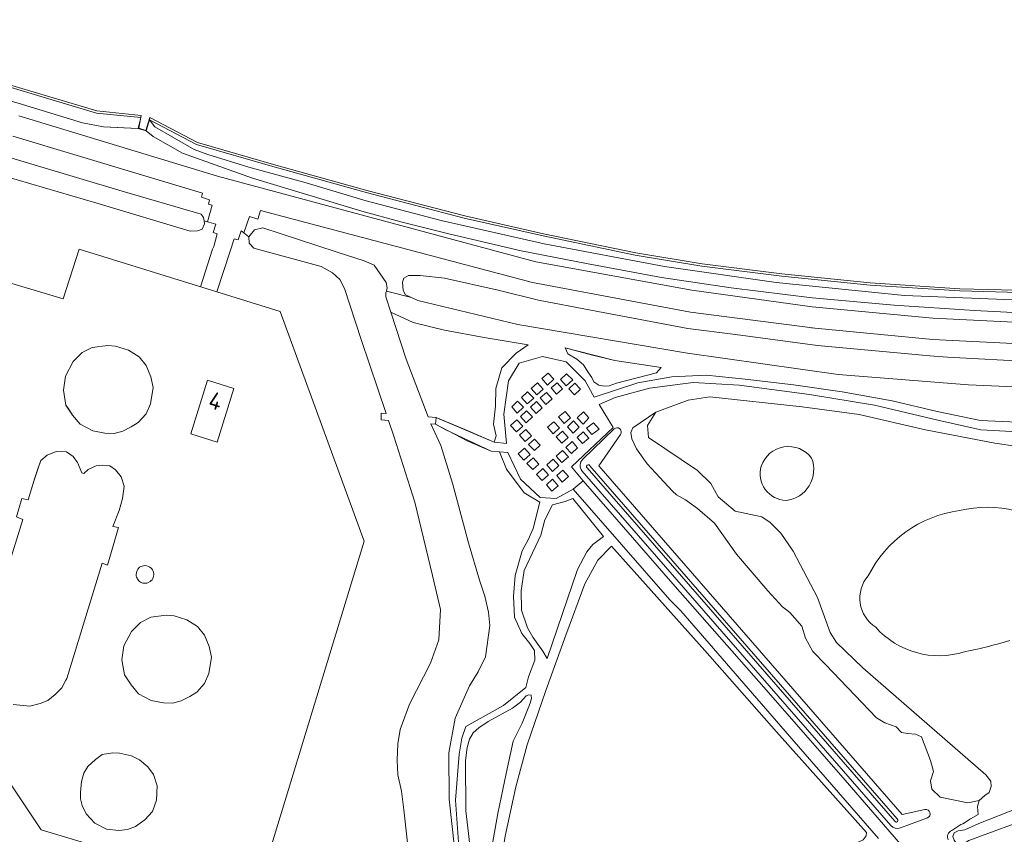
# Model space of a CAD drawing. Header units: metres. Extents: x 209813 to 223847, y 571801 to 587119.
# Tile 724 of 746: x 221414 to 221642, y 585401 to 585590. Entities that reach past the tile are written whole.
import ezdxf
from ezdxf.enums import TextEntityAlignment as Align

# ---------------------------------------------------------------- set-up
doc = ezdxf.new("R2010")
doc.units = ezdxf.units.M
for name, color, linetype, lineweight in [('B-RO-GR-BEPLANTING_CULTUUR_BOSPLANTSOEN-GV', 8, 'Continuous', 0), ('B-RO-GR-GRAS-GV', 8, 'Continuous', 0), ('B-RO-GR-GROENVOORZIENING-GV', 8, 'Continuous', 0), ('B-RO-GW-TALUD_KRUIN-G', 8, 'Continuous', 0), ('B-RO-IE-TERREINAFSCHEIDING_KUNSTMATIG_MUUR-GV', 8, 'Continuous', 0), ('B-RO-OG-BEBOUWING-GV', 8, 'Continuous', 0), ('B-RO-OG-BEBOUWING-T18', 8, 'Continuous', 0), ('B-RO-OG-BEBOUWING_BEZINKTANK-GV', 8, 'Continuous', 0), ('B-RO-OG-TERREIN_CULTUURSCHEIDING-GV', 8, 'Continuous', 0), ('B-RO-OG-TERREIN_ERF-GV', 8, 'Continuous', 0), ('B-RO-OG-WEG-GV', 8, 'Continuous', 0), ('B-RO-VH-VERHARDING_HALFVERHARDING-GV', 8, 'Continuous', 0)]:
    doc.layers.add(name, color=color, linetype=linetype, lineweight=lineweight)
doc.styles.add('NLCS-ISO-M200-T18', font='txt', dxfattribs={"height": 0.36})

msp = doc.modelspace()

# ---------------------------------------------------------------- linework, layer by layer
at = {"layer": 'B-RO-GR-BEPLANTING_CULTUUR_BOSPLANTSOEN-GV'}
for points in [[(221585.946, 585486.592, 0.4873587), (221591.68, 585478.652)], [(221591.68, 585478.652, 0.4941085), (221597.589, 585488.447)], [(221631.763, 585476.337, 0.2470379), (221610.679, 585461.225)], [(221610.679, 585461.225, 0.4574862), (221612.41, 585449.362)], [(221612.41, 585449.362, 0.295405), (221632.955, 585443.693)], [(221632.955, 585443.693, 0.028818), (221643.421, 585446.315)]]:
    msp.add_lwpolyline(points, format="xyb", dxfattribs=at)
at = {"layer": 'B-RO-GR-GRAS-GV', "flags": 128}
msp.add_lwpolyline([(221441.914, 585564.663), (221442.487, 585567.209), (221432.21, 585568.225), (221414.081, 585573.679), (221390.698, 585580.635), (221379.897, 585583.872), (221378.83, 585580.681), (221393.754, 585576.209), (221414.096, 585570.506), (221429.008, 585566.004), (221433.829, 585565.024)], close=True, dxfattribs=at)
msp.add_lwpolyline([(221651.123, 585526.618), (221631.87, 585527.135), (221611.121, 585528.48), (221590.691, 585530.543), (221572.203, 585532.874), (221556.822, 585535.396), (221535.531, 585539.831), (221517.282, 585543.95), (221494.916, 585549.794), (221473.007, 585555.872), (221455.396, 585560.948), (221444.462, 585566.698), (221445.721, 585565.069), (221454.852, 585559.839), (221458.006, 585558.619), (221467.489, 585555.705), (221480.758, 585552.07), (221494.611, 585547.931), (221511.904, 585543.39), (221535.719, 585538.037), (221563.556, 585532.744), (221589.384, 585529.087), (221619.074, 585526.08), (221648.056, 585524.922)], dxfattribs=at)
at = {"layer": 'B-RO-GR-GROENVOORZIENING-GV', "flags": 128}
for points in [[(221648.056, 585524.922), (221619.074, 585526.08), (221589.384, 585529.087), (221563.556, 585532.744), (221535.719, 585538.037), (221511.904, 585543.39), (221494.611, 585547.931), (221480.758, 585552.07), (221467.489, 585555.705), (221458.006, 585558.619), (221454.852, 585559.839), (221445.721, 585565.069), (221444.462, 585566.698), (221443.69, 585564.092), (221445.327, 585562.797), (221452.105, 585558.941), (221468.35, 585553.158), (221493.626, 585545.546), (221502.602, 585543.074), (221513.689, 585540.279), (221530.406, 585536.385), (221545.896, 585533.365), (221562.87, 585530.223), (221578.97, 585527.853), (221597.73, 585525.55), (221616.692, 585523.846), (221635.287, 585522.575), (221654.718, 585521.566)], [(221648.814, 585514.728), (221625.65, 585515.884), (221597.556, 585518.552), (221597.805, 585518.582), (221569.614, 585522.23), (221533.091, 585529.047), (221470.148, 585545.68), (221469.549, 585543.689), (221467.655, 585544.318), (221466.34, 585540.54), (221467.49, 585539.629), (221468.798, 585541.229), (221470.675, 585541.687), (221487.628, 585536.177), (221494.142, 585534.084), (221496.423, 585533.103), (221499.211, 585529.08), (221499.471, 585527.804), (221499.268, 585527.093), (221505.083, 585525.571), (221503.655, 585526.205), (221503.144, 585527.208), (221503.03, 585529.119), (221503.295, 585530.084), (221504.354, 585530.69), (221507.083, 585530.669), (221512.729, 585530.032), (221525.093, 585527.318), (221534.413, 585524.981), (221546.515, 585522.664), (221569.007, 585518.414), (221579.996, 585517.044), (221598.988, 585514.526), (221624.966, 585512.138), (221629.045, 585511.813), (221649.111, 585510.701)], [(221650.584, 585490.342), (221639.984, 585491.907), (221623.914, 585495.029), (221608.577, 585498.563), (221595.436, 585500.318), (221574.087, 585502.63), (221569.089, 585501.835), (221561.573, 585499.107), (221559.661, 585496.035), (221559.893, 585493.195), (221571.217, 585485.6), (221574.255, 585482.561), (221575.991, 585479.523), (221579.897, 585476.195), (221586.117, 585474.892), (221587.997, 585473.59), (221590.457, 585471.13), (221593.35, 585466.934), (221598.991, 585456.226), (221601.911, 585448.125), (221603.375, 585445.858), (221609.421, 585439.951), (221637.868, 585415.225), (221639.001, 585413.761), (221639.096, 585412.532), (221638.671, 585411.162), (221637.632, 585410.453), (221636.356, 585409.272), (221635.931, 585407.949), (221636.12, 585406.059), (221634.334, 585405.079), (221632.561, 585403.908), (221632.135, 585403.758), (221630.015, 585402.338)], [(221561.573, 585499.107), (221556.229, 585495.5), (221555.757, 585494.413), (221555.993, 585492.948), (221557.08, 585490.586), (221559.583, 585487.137), (221565.393, 585480.805), (221566.338, 585479.955), (221568.463, 585478.821), (221571.203, 585476.836), (221575.171, 585473.387), (221580.225, 585466.252), (221587.452, 585457.748), (221590.853, 585454.109), (221592.553, 585452.739), (221595.34, 585449.621), (221596.19, 585446.833), (221597.891, 585443.762), (221600.914, 585440.691), (221612.581, 585428.453), (221614.517, 585427.272), (221617.115, 585426.374), (221618.39, 585425.051), (221619.855, 585424.815), (221621.602, 585424.673), (221622.972, 585424.012), (221625.098, 585418.578), (221625.759, 585415.979), (221625.098, 585413.853), (221625.428, 585411.916), (221627.318, 585410.073), (221633.742, 585408.797), (221636.356, 585409.272)], [(221527.369, 585489.73), (221523.525, 585490.038), (221513.014, 585495.005), (221510.647, 585496.292), (221509.568, 585496.378), (221511.882, 585491.36), (221514.544, 585482.634), (221518.289, 585468.879), (221520.811, 585460.218), (221522.042, 585456.556), (221522.858, 585452.837), (221523.22, 585449.729), (221522.169, 585442.495), (221520.508, 585439.055), (221518.518, 585435.791), (221515.141, 585428.31), (221513.742, 585420.304), (221513.825, 585409.614), (221515.053, 585398.4)], [(221515.982, 585399.642), (221515.274, 585409.423), (221516.124, 585420.006), (221516.698, 585423.704), (221517.636, 585426.385), (221526.374, 585431.299), (221531.523, 585435.457), (221532.137, 585437.867), (221533.601, 585441.788), (221533.498, 585443.962), (221532.467, 585445.568), (221530.578, 585447.931), (221528.878, 585451.663), (221528.689, 585456.577), (221529.067, 585461.35), (221530.673, 585467.019), (221532.042, 585469.571), (221533.176, 585472.17), (221534.782, 585478.265), (221531.145, 585480.438), (221527.035, 585485.872), (221525.447, 585489.884)], [(221613.089, 585400.493), (221591.512, 585425.341), (221567.338, 585453.146), (221564.828, 585455.722), (221542.497, 585481.258), (221538.541, 585479.13), (221534.839, 585479.344), (221530.254, 585483.584), (221527.369, 585489.73)], [(221617.406, 585405.059), (221546.301, 585486.714)], [(221544.563, 585485.477), (221615.925, 585403.526)], [(221616.809, 585404.54), (221545.705, 585486.195)], [(221542.409, 585479.144), (221540.614, 585478.435), (221537.685, 585477.68), (221535.942, 585474.174), (221534.946, 585470.687), (221531.167, 585462.512), (221530.459, 585457.882), (221530.506, 585453.346)], [(221542.409, 585479.144), (221549.447, 585470.309), (221546.991, 585468.513), (221545.621, 585466.812), (221543.448, 585462.749), (221536.457, 585442.148), (221535.465, 585443.802), (221533.104, 585447.062), (221531.876, 585449.235), (221530.506, 585453.346)], [(221519.673, 585358.115), (221517.459, 585361.436), (221527.52, 585365.163), (221526.419, 585368.797), (221608.372, 585399.65), (221609.505, 585400.217), (221610.214, 585401.115), (221610.308, 585401.918), (221589.478, 585425.212), (221572.898, 585443.97), (221551.312, 585468.114), (221548.195, 585464.902), (221545.171, 585459.421), (221540.779, 585447.514), (221536.15, 585434.709)], [(221519.673, 585358.115), (221509.934, 585351.645), (221509.745, 585355.047), (221510.548, 585359.11), (221511.776, 585362.607), (221513.902, 585365.347), (221522.64, 585371.773), (221523.916, 585373.002), (221524.152, 585374.419), (221525.097, 585391.24), (221526.703, 585401.068), (221529.206, 585412.455), (221531.851, 585422.188), (221536.15, 585434.709)], [(221532.223, 585433.731), (221531.609, 585433.542), (221530.286, 585432.077), (221528.397, 585430.66), (221522.823, 585427.588), (221520.65, 585426.124), (221519.375, 585424.99), (221518.477, 585423.478), (221517.911, 585421.588), (221517.58, 585418.564), (221517.627, 585406.94), (221518.288, 585401.696)], [(221532.223, 585433.731), (221532.742, 585433.636), (221532.796, 585432.915), (221532.488, 585431.835), (221530.664, 585427.163), (221528.597, 585423.029), (221526.944, 585415.587), (221525.043, 585406.307), (221523.638, 585398.554), (221522.398, 585393.841), (221521.17, 585390.592), (221520.131, 585393.002), (221518.714, 585397.632), (221518.288, 585401.696)]]:
    msp.add_lwpolyline(points, dxfattribs=at)
for points in [[(221508.951, 585497.992), (221510.745, 585497.853), (221518.347, 585494.698), (221524.2, 585492.136), (221524.687, 585493.595), (221524.026, 585496.323), (221524.522, 585500.458), (221524.604, 585504.592), (221525.927, 585509.305), (221529.316, 585512.695), (221532.044, 585514.68), (221521.876, 585516.333), (221512.701, 585518.07), (221505.427, 585519.806), (221500.317, 585522.211), (221503.864, 585511.309)], [(221541.193, 585512.542), (221543.271, 585511.361), (221544.83, 585510.038), (221545.822, 585508.384), (221546.766, 585507.061), (221547.239, 585506.116), (221548.42, 585505.36), (221549.648, 585505.124), (221550.781, 585505.171), (221552.482, 585505.786), (221561.693, 585508.195), (221562.826, 585509.376), (221552.104, 585511.03), (221543.271, 585513.298), (221540.579, 585513.96)], [(221536.551, 585505.363), (221538.023, 585506.692), (221536.657, 585508.136), (221535.218, 585506.833)], [(221539.493, 585506.602), (221540.868, 585505.188), (221542.366, 585506.535), (221540.936, 585507.959)], [(221539.27, 585495.459), (221537.989, 585496.883), (221536.521, 585495.597), (221537.847, 585494.112)], [(221545.569, 585495.359), (221546.785, 585493.922), (221548.45, 585495.175), (221547.127, 585496.63)], [(221544.615, 585491.821), (221546.067, 585493.046), (221544.772, 585494.531), (221543.384, 585493.251)], [(221534.835, 585491.435), (221533.521, 585492.878), (221532.167, 585491.631), (221533.509, 585490.223)], [(221529.743, 585489.451), (221531.052, 585488.02), (221532.505, 585489.31), (221531.182, 585490.741)], [(221531.731, 585487.196), (221533.1, 585485.797), (221534.554, 585487.07), (221533.203, 585488.533)], [(221536.285, 585482.278), (221537.49, 585480.806), (221538.968, 585482.055), (221537.712, 585483.579)], [(221732.08, 585438.165), (221727.914, 585436.36), (221649.457, 585405.781), (221633.932, 585400.031), (221632.974, 585399.428), (221631.655, 585399.071), (221631.061, 585399.32), (221630.531, 585400.12), (221630.239, 585400.974), (221630.542, 585401.807), (221631.504, 585402.261), (221633.053, 585402.518), (221636.227, 585403.997), (221730.933, 585441.178), (221732.539, 585441.788), (221733.609, 585441.972), (221734.28, 585441.907), (221734.896, 585441.475), (221735.339, 585440.588), (221735.404, 585440.036), (221735.047, 585439.561)]]:
    msp.add_lwpolyline(points, close=True, dxfattribs=at)
at = {"layer": 'B-RO-GR-GROENVOORZIENING-GV'}
for points in [[(221585.946, 585486.592, -0.6100839), (221597.589, 585488.447)], [(221544.682, 585488.229, 0.3993222), (221544.563, 585485.477)], [(221546.301, 585486.714, 1.2222326), (221545.705, 585486.195)], [(221631.763, 585476.337, -0.2504048), (221656.139, 585470.105)], [(221616.809, 585404.54, 1.2240473), (221617.406, 585405.059)], [(221615.925, 585403.526, 0.3144756), (221618.136, 585402.967)], [(221630.015, 585402.338, 0.4503945), (221629.177, 585400.23)]]:
    msp.add_lwpolyline(points, format="xyb", dxfattribs=at)
at = {"layer": 'B-RO-GW-TALUD_KRUIN-G', "flags": 128}
for points in [[(221378.83, 585580.681), (221393.754, 585576.209), (221414.096, 585570.506), (221429.008, 585566.004), (221433.829, 585565.024), (221441.728, 585564.667)], [(221443.69, 585564.092), (221445.327, 585562.797), (221452.105, 585558.941), (221468.35, 585553.158), (221493.626, 585545.546), (221502.602, 585543.074), (221513.689, 585540.279), (221530.406, 585536.385), (221545.896, 585533.365), (221562.87, 585530.223), (221578.97, 585527.853), (221597.73, 585525.55), (221616.692, 585523.846), (221635.287, 585522.575), (221654.718, 585521.566), (221671.355, 585521.319), (221687.713, 585521.417), (221702.803, 585521.737), (221718.612, 585522.689), (221731.95, 585523.938), (221749.565, 585525.732), (221764.788, 585527.908), (221780.897, 585530.528), (221797.067, 585533.409)]]:
    msp.add_lwpolyline(points, dxfattribs=at)
at = {"layer": 'B-RO-IE-TERREINAFSCHEIDING_KUNSTMATIG_MUUR-GV', "flags": 128}
for points in [[(221379.897, 585583.872), (221390.698, 585580.635), (221414.081, 585573.679), (221432.21, 585568.225), (221442.487, 585567.209), (221442.592, 585567.701), (221432.308, 585568.718), (221414.224, 585574.158), (221390.841, 585581.114), (221380.056, 585584.347)], [(221442.487, 585567.209), (221441.914, 585564.663), (221443.69, 585564.092), (221444.462, 585566.698)], [(221444.604, 585567.188), (221443.623, 585564.219), (221442.032, 585564.73), (221442.592, 585567.701)], [(221651.132, 585527.117), (221631.893, 585527.635), (221611.162, 585528.978), (221590.747, 585531.04), (221572.275, 585533.369), (221556.914, 585535.887), (221535.637, 585540.319), (221517.4, 585544.436), (221495.042, 585550.278), (221473.143, 585556.353), (221455.583, 585561.415), (221444.604, 585567.188), (221444.462, 585566.698), (221455.396, 585560.948), (221473.007, 585555.872), (221494.916, 585549.794), (221517.282, 585543.95), (221535.531, 585539.831), (221556.822, 585535.396), (221572.203, 585532.874), (221590.691, 585530.543), (221611.121, 585528.48), (221631.87, 585527.135), (221651.123, 585526.618)]]:
    msp.add_lwpolyline(points, dxfattribs=at)
at = {"layer": 'B-RO-OG-BEBOUWING-GV', "flags": 128}
msp.add_lwpolyline([(221454.065, 585494.048), (221460.153, 585492.155), (221464.008, 585504.552), (221457.92, 585506.445)], close=True, dxfattribs=at)
at = {"layer": 'B-RO-OG-BEBOUWING_BEZINKTANK-GV', "flags": 128}
for points in [[(221445.312, 585504.806), (221444.787, 585507.234), (221443.718, 585509.846), (221442.105, 585511.869), (221439.636, 585513.414), (221436.662, 585514.333), (221434.834, 585514.481), (221431.276, 585514.021), (221428.904, 585512.844), (221426.824, 585510.765), (221425.075, 585507.399), (221424.588, 585504.144), (221425.172, 585500.741), (221426.708, 585498.405), (221428.457, 585496.309), (221431.374, 585494.764), (221434.193, 585494.23), (221436.331, 585494.175), (221438.314, 585494.69), (221440.278, 585495.665), (221441.911, 585496.695), (221443.737, 585498.7), (221444.709, 585501.017)], [(221444.104, 585459.639), (221444.639, 585459.902), (221444.836, 585460.068), (221445.084, 585460.324), (221445.254, 585460.622), (221445.352, 585460.86), (221445.435, 585461.153), (221445.485, 585461.515), (221445.48, 585461.784), (221445.431, 585462.075), (221445.335, 585462.357), (221445.21, 585462.6), (221445.042, 585462.833), (221444.852, 585463.055), (221444.574, 585463.26), (221444.231, 585463.443), (221443.867, 585463.559), (221443.404, 585463.61), (221443.083, 585463.59), (221442.801, 585463.514), (221442.528, 585463.397), (221442.219, 585463.223), (221441.787, 585462.775), (221441.606, 585462.476), (221441.456, 585461.99), (221441.424, 585461.479), (221441.441, 585461.226), (221441.506, 585460.957), (221441.614, 585460.677), (221441.712, 585460.49), (221441.849, 585460.289), (221442.026, 585460.089), (221442.16, 585459.967), (221442.395, 585459.819), (221442.737, 585459.653), (221442.982, 585459.589), (221443.314, 585459.542), (221443.629, 585459.545), (221443.863, 585459.568)], [(221457.23, 585447.496), (221455.617, 585449.519), (221453.148, 585451.064), (221450.174, 585451.983), (221448.346, 585452.131), (221444.788, 585451.671), (221442.416, 585450.494), (221440.336, 585448.415), (221438.587, 585445.049), (221438.1, 585441.794), (221438.684, 585438.391), (221440.22, 585436.055), (221441.969, 585433.959), (221444.886, 585432.414), (221447.705, 585431.88), (221449.843, 585431.825), (221451.826, 585432.34), (221453.79, 585433.315), (221455.423, 585434.345), (221457.249, 585436.35), (221458.221, 585438.667), (221458.824, 585442.456), (221458.299, 585444.884)], [(221444.146, 585417.074), (221442.183, 585418.692), (221440.317, 585419.63), (221437.575, 585420.237), (221436.001, 585420.311), (221433.57, 585419.98), (221431.976, 585418.803), (221430.246, 585417.202), (221429.313, 585415.621), (221428.807, 585413.726), (221428.516, 585411.151), (221428.516, 585409.68), (221428.943, 585408.172), (221429.838, 585406.24), (221431.821, 585404.052), (221434.562, 585402.672), (221437.381, 585402.341), (221439.422, 585402.635), (221441.25, 585403.279), (221443.408, 585404.824), (221445.195, 585406.774), (221446.109, 585409.404), (221446.245, 585412.696), (221445.39, 585415.345)]]:
    msp.add_lwpolyline(points, close=True, dxfattribs=at)
msp.add_lwpolyline([(221412.998, 585431.484), (221416.856, 585431.115), (221419.189, 585431.712), (221421.022, 585432.423), (221422.714, 585433.8), (221424.263, 585435.352), (221425.13, 585437.097), (221425.382, 585437.49), (221433.573, 585464.162), (221434.806, 585463.722), (221437.299, 585472.392), (221436.028, 585472.673), (221437.46, 585476.376), (221438.215, 585479.128), (221438.673, 585481.979), (221437.948, 585484.149), (221436.619, 585485.753), (221435.32, 585486.684), (221433.741, 585486.817), (221432.131, 585486.656), (221430.28, 585485.833), (221429.286, 585484.935), (221428.876, 585485.052), (221427.848, 585487.478), (221426.824, 585488.803), (221425.271, 585489.88), (221422.885, 585489.977), (221420.855, 585489.124), (221419.336, 585487.911), (221417.962, 585483.918), (221416.458, 585478.796), (221415.006, 585479.114), (221413.732, 585474.902), (221415.221, 585474.248), (221405.471, 585443.194)], dxfattribs=at)
at = {"layer": 'B-RO-OG-TERREIN_CULTUURSCHEIDING-GV', "flags": 128}
for points in [[(221654.718, 585521.566), (221635.287, 585522.575), (221616.692, 585523.846), (221597.73, 585525.55), (221578.97, 585527.853), (221562.87, 585530.223), (221545.896, 585533.365), (221530.406, 585536.385), (221513.689, 585540.279), (221502.602, 585543.074), (221493.626, 585545.546), (221468.35, 585553.158), (221452.105, 585558.941), (221445.327, 585562.797), (221443.69, 585564.092), (221441.914, 585564.663), (221433.829, 585565.024), (221429.008, 585566.004), (221414.096, 585570.506)], [(221414.27, 585567.563), (221460.255, 585553.672), (221533.82, 585533.865), (221569.883, 585527.274), (221597.701, 585523.44), (221625.626, 585520.833), (221649.041, 585519.63), (221674.539, 585519.079), (221701.626, 585519.636), (221714.298, 585520.386), (221730.269, 585521.697), (221742.317, 585522.667), (221746.668, 585523.225), (221780.28, 585528.051), (221810.418, 585533.968)], [(221678.104, 585503.46), (221633.848, 585505.416), (221603.76, 585507.786), (221568.932, 585512.705), (221529.628, 585519.336), (221506.511, 585524.937), (221505.083, 585525.571), (221499.268, 585527.093), (221499.174, 585526.766), (221499.174, 585525.723), (221500.317, 585522.211), (221505.427, 585519.806), (221512.701, 585518.07), (221521.876, 585516.333), (221532.044, 585514.68), (221529.316, 585512.695), (221525.927, 585509.305), (221524.604, 585504.592), (221524.522, 585500.458), (221524.026, 585496.323), (221524.687, 585493.595), (221524.2, 585492.136), (221527.043, 585491.864), (221526.416, 585498.632), (221527.523, 585506.304), (221529.972, 585510.381), (221535.372, 585511.965), (221540.866, 585510.739), (221545.259, 585506.355), (221547.304, 585502.542), (221557.418, 585505.848), (221565.291, 585507.289), (221573.218, 585507.605), (221582.255, 585506.744), (221593.437, 585505.403), (221604.629, 585503.811), (221616.244, 585501.705), (221626.63, 585499.215), (221636.677, 585497.142), (221650.324, 585496.565)]]:
    msp.add_lwpolyline(points, dxfattribs=at)
msp.add_lwpolyline([(221544.83, 585510.038), (221543.271, 585511.361), (221541.193, 585512.542), (221540.579, 585513.96), (221546.955, 585512.259), (221552.104, 585511.03), (221562.826, 585509.376), (221561.693, 585508.195), (221552.482, 585505.786), (221550.781, 585505.171), (221549.648, 585505.124), (221548.42, 585505.36), (221547.239, 585506.116), (221546.766, 585507.061), (221545.822, 585508.384)], close=True, dxfattribs=at)
at = {"layer": 'B-RO-OG-TERREIN_ERF-GV', "flags": 128}
for points in [[(221456.268, 585528.065), (221459.087, 585536.791), (221459.365, 585537.415), (221460.178, 585540.308), (221459.212, 585540.583), (221459.8, 585542.508), (221457.126, 585543.297), (221457.241, 585542.62), (221456.693, 585541.358), (221455.604, 585540.994), (221453.886, 585540.952), (221432.843, 585547.285), (221382.204, 585562.055), (221324.237, 585579.873), (221320.391, 585580.467), (221269.951, 585595.72), (221231.096, 585607.125)], [(221504.256, 585398.846), (221503.269, 585407.133), (221502.735, 585411.484), (221501.916, 585415.272), (221501.801, 585418.641), (221501.953, 585422.409), (221502.441, 585425.725), (221504.614, 585431.58), (221509.461, 585441.042), (221511.416, 585446.43), (221511.802, 585453.484), (221509.927, 585461.308), (221505.817, 585478.286), (221500.987, 585493.573), (221499.774, 585497.159), (221498.072, 585497.295), (221498.056, 585498.838), (221499.238, 585498.746), (221493.431, 585515.917), (221489.595, 585527.64), (221488.469, 585529.727), (221486.8, 585531.321), (221484.222, 585532.725), (221468.641, 585537.033), (221467.512, 585538.182), (221467.49, 585539.629), (221466.34, 585540.54), (221465.663, 585540.997), (221464.973, 585538.907), (221464.048, 585539.156), (221463.166, 585536.33), (221460.059, 585526.891)], [(221405.471, 585443.194), (221415.221, 585474.248), (221413.732, 585474.902), (221415.006, 585479.114), (221416.458, 585478.796), (221417.355, 585481.892), (221418.681, 585485.949), (221419.336, 585487.911), (221420.855, 585489.124), (221422.885, 585489.977), (221425.271, 585489.88), (221426.824, 585488.803), (221427.848, 585487.478), (221428.876, 585485.052), (221429.286, 585484.935), (221430.28, 585485.833), (221432.131, 585486.656), (221433.741, 585486.817), (221435.32, 585486.684), (221436.619, 585485.753), (221437.948, 585484.149), (221438.673, 585481.979), (221438.215, 585479.128), (221437.46, 585476.376), (221436.028, 585472.673), (221437.299, 585472.392), (221434.806, 585463.722), (221433.573, 585464.162), (221425.382, 585437.49), (221425.13, 585437.097), (221424.263, 585435.352), (221422.714, 585433.8), (221421.022, 585432.423), (221419.189, 585431.712), (221416.856, 585431.115), (221412.998, 585431.484)]]:
    msp.add_lwpolyline(points, dxfattribs=at)
for points in [[(221460.059, 585526.891), (221428.234, 585536.744), (221424.571, 585525.277), (221385.243, 585536.98), (221367.596, 585480.211), (221419.444, 585402.538), (221469.24, 585387.594), (221494.102, 585469.238), (221474.726, 585522.35)], [(221425.66, 585500), (221425.172, 585500.741), (221424.588, 585504.144), (221425.075, 585507.399), (221426.824, 585510.765), (221428.904, 585512.844), (221431.276, 585514.021), (221434.834, 585514.481), (221436.662, 585514.333), (221439.636, 585513.414), (221442.105, 585511.869), (221443.718, 585509.846), (221444.787, 585507.234), (221445.312, 585504.806), (221444.709, 585501.017), (221443.737, 585498.7), (221441.911, 585496.695), (221440.278, 585495.665), (221438.314, 585494.69), (221436.331, 585494.175), (221434.193, 585494.23), (221431.374, 585494.764), (221428.457, 585496.309), (221426.708, 585498.405)], [(221443.629, 585459.545), (221443.314, 585459.542), (221442.982, 585459.589), (221442.737, 585459.653), (221442.395, 585459.819), (221442.16, 585459.967), (221442.026, 585460.089), (221441.849, 585460.289), (221441.712, 585460.49), (221441.614, 585460.677), (221441.506, 585460.957), (221441.441, 585461.226), (221441.424, 585461.479), (221441.456, 585461.99), (221441.606, 585462.476), (221441.787, 585462.775), (221442.219, 585463.223), (221442.528, 585463.397), (221442.801, 585463.514), (221443.083, 585463.59), (221443.404, 585463.61), (221443.867, 585463.559), (221444.231, 585463.443), (221444.574, 585463.26), (221444.852, 585463.055), (221445.042, 585462.833), (221445.21, 585462.6), (221445.335, 585462.357), (221445.431, 585462.075), (221445.48, 585461.784), (221445.485, 585461.515), (221445.435, 585461.153), (221445.352, 585460.86), (221445.254, 585460.622), (221445.084, 585460.324), (221444.836, 585460.068), (221444.639, 585459.902), (221444.104, 585459.639), (221443.863, 585459.568)], [(221458.824, 585442.456), (221458.221, 585438.667), (221457.249, 585436.35), (221455.423, 585434.345), (221453.79, 585433.315), (221451.826, 585432.34), (221449.843, 585431.825), (221447.705, 585431.88), (221444.886, 585432.414), (221441.969, 585433.959), (221440.22, 585436.055), (221438.684, 585438.391), (221438.1, 585441.794), (221438.587, 585445.049), (221440.336, 585448.415), (221442.416, 585450.494), (221444.788, 585451.671), (221448.346, 585452.131), (221450.174, 585451.983), (221453.148, 585451.064), (221455.617, 585449.519), (221457.23, 585447.496), (221458.299, 585444.884)], [(221446.245, 585412.696), (221446.109, 585409.404), (221445.195, 585406.774), (221443.408, 585404.824), (221441.25, 585403.279), (221439.422, 585402.635), (221437.381, 585402.341), (221434.562, 585402.672), (221431.821, 585404.052), (221429.838, 585406.24), (221428.943, 585408.172), (221428.516, 585409.68), (221428.516, 585411.151), (221428.807, 585413.726), (221429.313, 585415.621), (221430.246, 585417.202), (221431.976, 585418.803), (221433.57, 585419.98), (221436.001, 585420.311), (221437.575, 585420.237), (221440.317, 585419.63), (221442.183, 585418.692), (221444.146, 585417.074), (221445.39, 585415.345)]]:
    msp.add_lwpolyline(points, close=True, dxfattribs=at)
at = {"layer": 'B-RO-OG-WEG-GV', "flags": 128}
for points in [[(221397.436, 585562.374), (221438.147, 585550.169), (221456.406, 585544.849), (221456.992, 585544.09), (221457.126, 585543.297), (221457.871, 585543.077), (221458.981, 585546.912), (221458.115, 585547.204), (221458.332, 585548.153), (221456.553, 585548.763), (221456.72, 585549.682), (221412.905, 585562.927)], [(221646.725, 585494.427), (221636.721, 585494.975), (221626.8, 585497.222), (221612.172, 585500.669), (221597.088, 585503.177), (221580.862, 585505.363), (221570.205, 585505.923), (221560.084, 585504.655), (221552.14, 585502.502), (221548.457, 585500.82), (221551.695, 585495.546), (221542.1, 585486.427), (221544.789, 585483.213), (221565.484, 585459.39), (221587.056, 585434.858), (221605.336, 585413.978), (221618.163, 585399.237), (221634.399, 585380.505), (221646.05, 585367.157)], [(221630.015, 585402.338), (221632.135, 585403.758), (221632.561, 585403.908), (221634.334, 585405.079), (221636.12, 585406.059), (221635.931, 585407.949), (221636.356, 585409.272), (221633.742, 585408.797), (221627.318, 585410.073), (221625.428, 585411.916), (221625.098, 585413.853), (221625.759, 585415.979), (221625.098, 585418.578), (221622.972, 585424.012), (221621.602, 585424.673), (221619.855, 585424.815), (221618.39, 585425.051), (221617.115, 585426.374), (221614.517, 585427.272), (221612.581, 585428.453), (221600.914, 585440.691), (221597.891, 585443.762), (221596.19, 585446.833), (221595.34, 585449.621), (221592.553, 585452.739), (221590.853, 585454.109), (221587.452, 585457.748), (221580.225, 585466.252), (221575.171, 585473.387), (221571.203, 585476.836), (221568.463, 585478.821), (221566.338, 585479.955), (221565.393, 585480.805), (221559.583, 585487.137), (221557.08, 585490.586), (221555.993, 585492.948), (221555.757, 585494.413), (221556.229, 585495.5), (221561.573, 585499.107), (221569.089, 585501.835), (221574.087, 585502.63), (221595.436, 585500.318), (221608.577, 585498.563), (221623.914, 585495.029), (221639.984, 585491.907), (221650.584, 585490.342)], [(221544.682, 585488.229), (221551.907, 585495.208)], [(221553.423, 585493.918), (221548.367, 585486.649), (221618.548, 585406.054), (221623.789, 585407.214)], [(221624.356, 585405.301), (221618.136, 585402.967)]]:
    msp.add_lwpolyline(points, dxfattribs=at)
at = {"layer": 'B-RO-OG-WEG-GV'}
for points in [[(221551.907, 585495.208, -0.9051867), (221553.423, 585493.918)], [(221623.789, 585407.214, -0.9289516), (221624.356, 585405.301)]]:
    msp.add_lwpolyline(points, format="xyb", dxfattribs=at)
at = {"layer": 'B-RO-VH-VERHARDING_HALFVERHARDING-GV', "flags": 128}
msp.add_lwpolyline([(221650.324, 585496.565), (221636.677, 585497.142), (221626.63, 585499.215), (221616.244, 585501.705), (221604.629, 585503.811), (221593.437, 585505.403), (221582.255, 585506.744), (221573.218, 585507.605), (221565.291, 585507.289), (221557.418, 585505.848), (221547.304, 585502.542), (221545.259, 585506.355), (221540.866, 585510.739), (221535.372, 585511.965), (221529.972, 585510.381), (221527.523, 585506.304), (221526.416, 585498.632), (221527.043, 585491.864), (221524.2, 585492.136), (221511.983, 585497.3), (221510.745, 585497.853), (221510.647, 585496.292), (221517.974, 585492.438), (221523.525, 585490.038), (221527.369, 585489.73), (221530.254, 585483.584), (221534.839, 585479.344), (221538.55, 585479.153), (221542.497, 585481.258), (221544.789, 585483.213), (221542.1, 585486.427), (221551.695, 585495.546), (221548.457, 585500.82), (221552.14, 585502.502), (221560.084, 585504.655), (221570.205, 585505.923), (221580.862, 585505.363), (221597.088, 585503.177), (221612.172, 585500.669), (221626.8, 585497.222), (221636.721, 585494.975), (221646.725, 585494.427)], dxfattribs=at)
for points in [[(221534.055, 585503.129), (221532.758, 585504.518), (221534.184, 585505.84), (221535.524, 585504.408)], [(221537.34, 585504.714), (221538.738, 585505.833), (221540.012, 585504.447), (221538.583, 585503.218)], [(221541.483, 585504.506), (221542.881, 585505.825), (221544.186, 585504.404), (221542.733, 585503.101)], [(221531.798, 585501.048), (221530.506, 585502.473), (221531.867, 585503.776), (221533.341, 585502.323)], [(221536.293, 585503.616), (221537.584, 585502.156), (221536.125, 585500.84), (221534.854, 585502.374)], [(221528.245, 585500.304), (221529.619, 585501.654), (221530.98, 585500.226), (221529.523, 585498.881)], [(221535.323, 585500.072), (221533.897, 585498.787), (221532.564, 585500.221), (221533.987, 585501.547)], [(221533.032, 585498.012), (221531.603, 585496.642), (221530.295, 585498.083), (221531.684, 585499.413)], [(221540.575, 585499.222), (221541.857, 585497.771), (221540.415, 585496.448), (221539.084, 585498.023)], [(221546.088, 585497.755), (221544.743, 585496.346), (221543.42, 585497.794), (221544.832, 585499.149)], [(221529.407, 585497.298), (221530.794, 585495.858), (221529.329, 585494.554), (221527.994, 585495.979)], [(221543.811, 585495.62), (221542.446, 585494.25), (221541.116, 585495.704), (221542.51, 585497.08)], [(221531.38, 585492.303), (221530.035, 585493.762), (221531.483, 585495.095), (221532.827, 585493.628)], [(221539.877, 585491.936), (221538.546, 585493.388), (221539.972, 585494.712), (221541.302, 585493.19)], [(221543.456, 585490.842), (221542.092, 585489.491), (221540.796, 585490.911), (221542.191, 585492.289)], [(221538.558, 585488.9), (221539.998, 585490.205), (221541.346, 585488.754), (221539.871, 585487.423)], [(221537.803, 585488.184), (221539.108, 585486.72), (221537.668, 585485.388), (221536.335, 585486.897)], [(221534, 585484.663), (221535.435, 585486.042), (221536.756, 585484.605), (221535.314, 585483.298)], [(221541.358, 585484.233), (221539.905, 585482.912), (221538.651, 585484.439), (221540.078, 585485.692)]]:
    msp.add_lwpolyline(points, close=True, dxfattribs=at)

# ---------------------------------------------------------------- texts
at = {"layer": 'B-RO-OG-BEBOUWING-T18', "style": 'NLCS-ISO-M200-T18'}
msp.add_text('4', height=4, rotation=342.7, dxfattribs=at).set_placement((221459.776, 585501.679), align=Align.MIDDLE)

doc.saveas('drawing.dxf')
